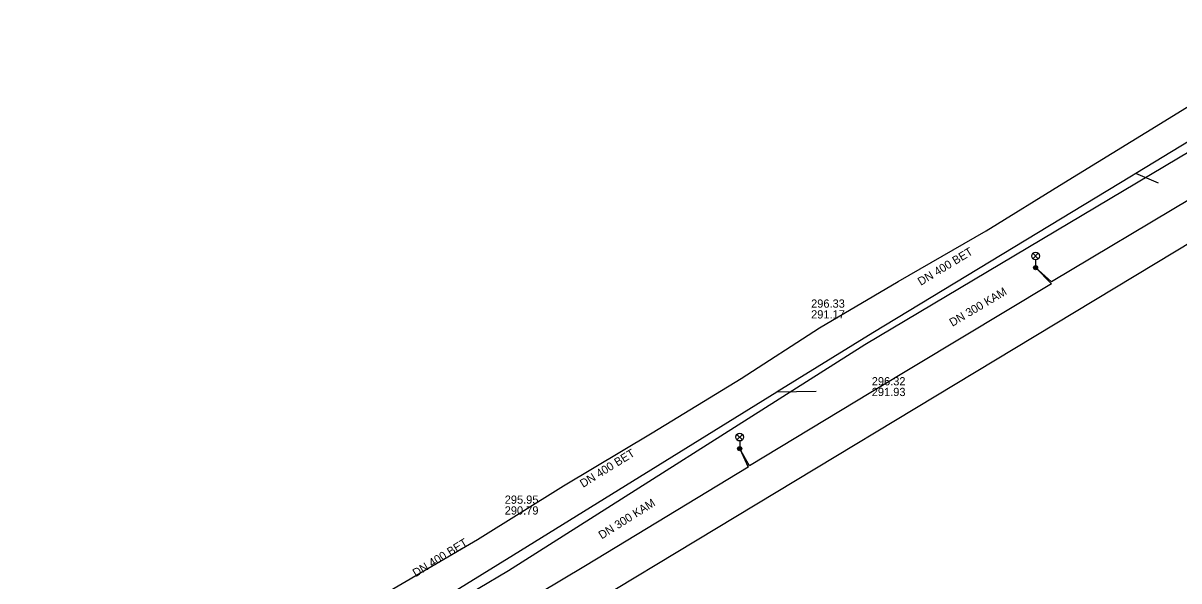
# Model space of a CAD drawing. Extents: x -595540 to -593988, y -1160850 to -1159202.
# Drawn here: x -594589.1 to -594477, y -1159711.9 to -1159657.7 of the extents above; entities that cross this region are included whole.
import ezdxf

# ---------------------------------------------------------------- set-up
doc = ezdxf.new("R2010")
doc.units = 0
for name, color, linetype in [('BVK-DESTOVA_popisy', 7, 'Continuous'), ('BVK-DESTOVA_trasa sítě', 7, 'Continuous'), ('BVK-SPLASKOVA_popisy', 7, 'Continuous'), ('BVK-SPLASKOVA_trasa sítě', 7, 'Continuous'), ('BVK-VODOVOD_trasa sítě', 7, 'Continuous'), ('DESTOVA_trasa neprovozované sítě', 7, 'Continuous'), ('EON-NN_kabel', 7, 'Continuous'), ('TSB_kabel VO', 7, 'Continuous'), ('TSB_lampy VO', 7, 'Continuous')]:
    doc.layers.add(name, color=color, linetype=linetype)

msp = doc.modelspace()

# ---------------------------------------------------------------- linework, layer by layer
at = {"layer": 'BVK-DESTOVA_popisy'}
for p, q in [((-594512.671, -1159685.496), (-594512.671, -1159685.496)), ((-594542.397, -1159704.542), (-594542.397, -1159704.542))]:
    msp.add_line(p, q, dxfattribs=at)
at = {"layer": 'BVK-DESTOVA_trasa sítě'}
for points in [[(-594469.71, -1159665.39), (-594481.168, -1159672.34), (-594481.586, -1159672.593), (-594506.69, -1159687.82)], [(-594506.69, -1159687.82), (-594515.948, -1159693.554), (-594516.011, -1159693.593), (-594541.55, -1159709.41)], [(-594541.55, -1159709.41), (-594547.631, -1159713.157), (-594548.369, -1159713.612), (-594549.6, -1159714.37)]]:
    msp.add_lwpolyline(points, dxfattribs=at)
at = {"layer": 'BVK-SPLASKOVA_popisy'}
msp.add_line((-594506.785, -1159692.116), (-594506.785, -1159692.116), dxfattribs=at)
at = {"layer": 'BVK-SPLASKOVA_trasa sítě'}
for p, q in [((-594469.91, -1159666.6), (-594507.45, -1159688.98)), ((-594507.45, -1159688.98), (-594542.03, -1159710.92)), ((-594542.03, -1159710.92), (-594578.43, -1159732.45))]:
    msp.add_line(p, q, dxfattribs=at)
at = {"layer": 'BVK-VODOVOD_trasa sítě'}
msp.add_lwpolyline([(-594714.585, -1159754.823), (-594595.42, -1159751.2), (-594440.629, -1159657.73)], dxfattribs=at)
at = {"layer": 'DESTOVA_trasa neprovozované sítě'}
for p, q in [((-594478.965, -1159673.293), (-594481.168, -1159672.34)), ((-594512.181, -1159693.513), (-594516.011, -1159693.593))]:
    msp.add_line(p, q, dxfattribs=at)
at = {"layer": 'EON-NN_kabel'}
msp.add_lwpolyline([(-594553.498, -1159712.831), (-594545.029, -1159707.873), (-594536.702, -1159702.663), (-594528.104, -1159697.543), (-594519.471, -1159692.258), (-594511.842, -1159687.344), (-594504.223, -1159682.828), (-594495.691, -1159677.918), (-594488.143, -1159673.23), (-594480.204, -1159668.363), (-594472.296, -1159663.49)], dxfattribs=at)
at = {"layer": 'TSB_kabel VO'}
msp.add_lwpolyline([(-594475.8, -1159674.77), (-594489.34, -1159682.85), (-594490.891, -1159681.48), (-594489.34, -1159683.06), (-594506.88, -1159693.62), (-594518.65, -1159700.72), (-594519.598, -1159699.069), (-594518.78, -1159700.86), (-594534.55, -1159710.44), (-594543.56, -1159715.83)], dxfattribs=at)
at = {"layer": 'TSB_lampy VO'}
for p, q in [((-594491.156, -1159680.621), (-594490.626, -1159680.091)), ((-594491.156, -1159680.091), (-594490.626, -1159680.621)), ((-594491.156, -1159680.621), (-594490.626, -1159680.091)), ((-594491.156, -1159680.091), (-594490.626, -1159680.621)), ((-594490.891, -1159680.731), (-594490.891, -1159681.481)), ((-594490.891, -1159680.731), (-594490.891, -1159681.481)), ((-594519.863, -1159698.209), (-594519.333, -1159697.679)), ((-594519.863, -1159697.679), (-594519.333, -1159698.209)), ((-594519.863, -1159698.209), (-594519.333, -1159697.679)), ((-594519.863, -1159697.679), (-594519.333, -1159698.209)), ((-594519.598, -1159698.319), (-594519.598, -1159699.069)), ((-594519.598, -1159698.319), (-594519.598, -1159699.069))]:
    msp.add_line(p, q, dxfattribs=at)
for centre, radius in [((-594490.891, -1159680.356), 0.375), ((-594490.891, -1159680.356), 0.375), ((-594490.891, -1159681.481), 0.2), ((-594490.891, -1159681.481), 0.2), ((-594490.891, -1159681.481), 0.145), ((-594490.891, -1159681.481), 0.145), ((-594490.891, -1159681.481), 0.0876), ((-594490.891, -1159681.481), 0.0876), ((-594519.598, -1159697.944), 0.375), ((-594519.598, -1159697.944), 0.375), ((-594519.598, -1159699.069), 0.2), ((-594519.598, -1159699.069), 0.2), ((-594519.598, -1159699.069), 0.145), ((-594519.598, -1159699.069), 0.145), ((-594519.598, -1159699.069), 0.0876), ((-594519.598, -1159699.069), 0.0876)]:
    msp.add_circle(centre, radius, dxfattribs=at)

# ---------------------------------------------------------------- texts
at = {"layer": 'BVK-DESTOVA_popisy'}
for rotation, p in [(31.2262, (-594502.027, -1159683.258)), (31.79916, (-594534.796, -1159702.881)), (31.62727, (-594551.03, -1159711.559))]:
    msp.add_text('DN 400 BET', height=0.8, rotation=rotation, dxfattribs=at).set_placement(p)
for s, p in [('296.33', (-594512.671, -1159685.371)), ('291.17', (-594512.671, -1159686.421)), ('295.95', (-594542.397, -1159704.417)), ('290.79', (-594542.397, -1159705.467))]:
    msp.add_text(s, height=0.8, dxfattribs=at).set_placement(p)
at = {"layer": 'BVK-SPLASKOVA_popisy'}
for rotation, p in [(30.82513, (-594498.962, -1159687.236)), (32.37212, (-594532.983, -1159707.885))]:
    msp.add_text('DN 300 KAM', height=0.8, rotation=rotation, dxfattribs=at).set_placement(p)
for s, p in [('296.32', (-594506.785, -1159692.916)), ('291.93', (-594506.785, -1159693.956))]:
    msp.add_text(s, height=0.8, dxfattribs=at).set_placement(p)

doc.saveas('drawing.dxf')
